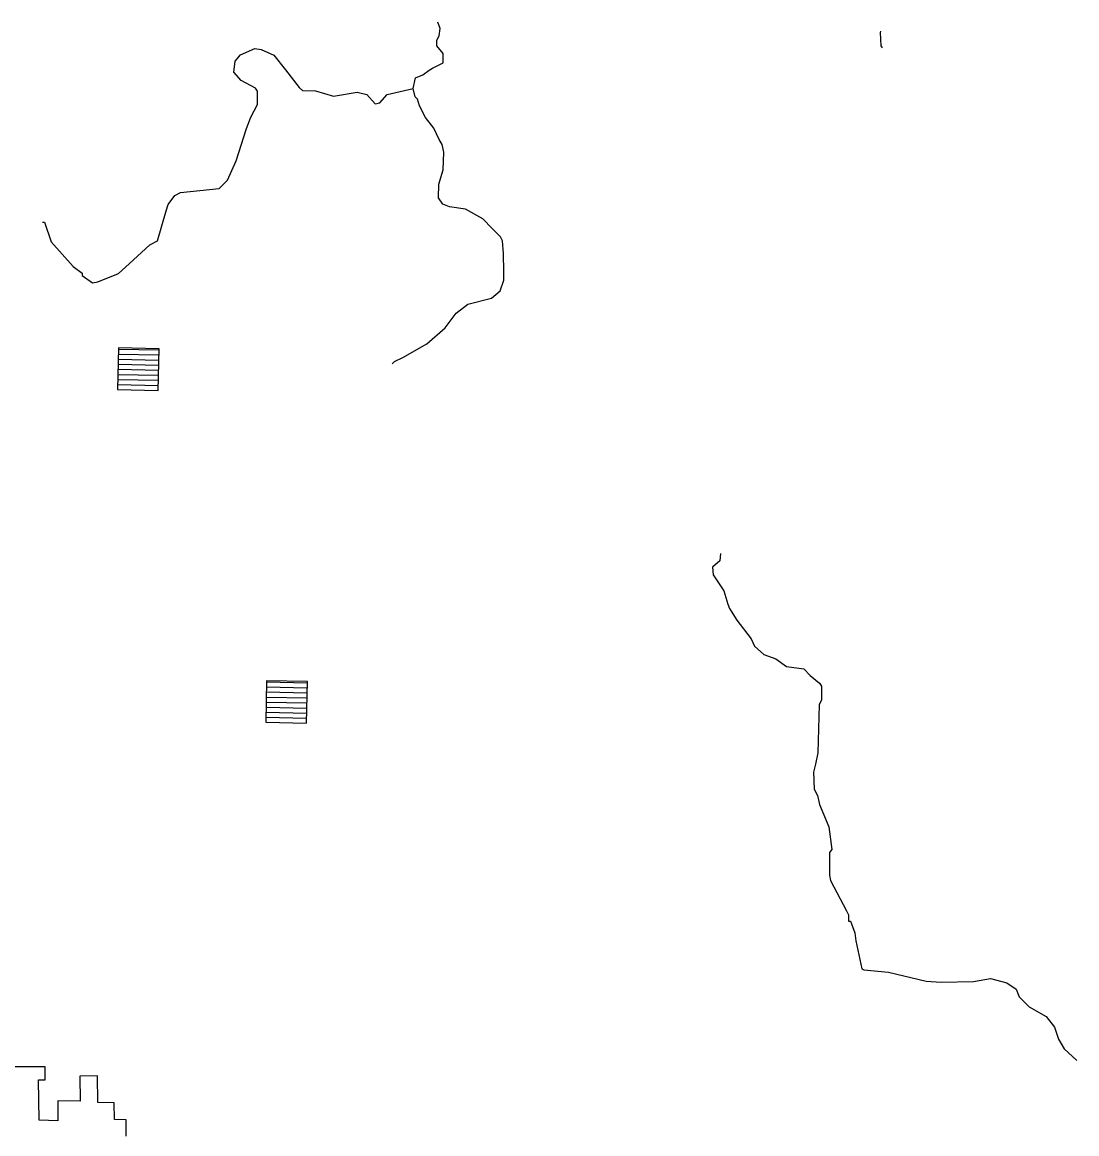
# Model space of a CAD drawing. Extents: x 331323 to 388339, y 121519 to 205315.
# Drawn here: x 371592 to 388252, y 187338 to 204894 of the extents above; entities that cross this region are included whole.
import ezdxf

# ---------------------------------------------------------------- set-up
doc = ezdxf.new("R2010")
doc.units = 0
for name, color, linetype in [('Level 21', 7, 'Continuous'), ('Level 51', 7, 'Continuous'), ('Level 57', 7, 'Continuous')]:
    doc.layers.add(name, color=color, linetype=linetype)

msp = doc.modelspace()

# ---------------------------------------------------------------- linework, layer by layer
at = {"layer": 'Level 21'}
msp.add_lwpolyline([(373235, 187302), (373235, 187558), (373048, 187563), (373046, 187824), (372784, 187830), (372779, 188253), (372503, 188245), (372505, 187855), (372154, 187858), (372152, 187543), (371861, 187552), (371851, 188188), (371956, 188190), (371956, 188393), (370716, 188396)], dxfattribs=at)
at = {"layer": 'Level 51'}
for p, q in [((373108, 199652), (373753, 199638)), ((373110, 199732), (373755, 199718)), ((373105, 199492), (373750, 199478)), ((373107, 199572), (373752, 199558)), ((373102, 199332), (373747, 199318)), ((373103, 199412), (373748, 199398)), ((373417, 199419), (373417, 199419)), ((373098, 199172), (373743, 199158)), ((373100, 199252), (373745, 199238)), ((375450, 194396), (376095, 194382)), ((375452, 194476), (376097, 194462)), ((375447, 194236), (376091, 194222)), ((375448, 194316), (376093, 194302)), ((375441, 193996), (376086, 193982)), ((375443, 194076), (376088, 194062)), ((375445, 194156), (376090, 194142)), ((375758, 194163), (375758, 194163)), ((375440, 193916), (376085, 193902))]:
    msp.add_line(p, q, dxfattribs=at)
for points in [[(373111, 199749), (373096, 199092), (373741, 199078), (373756, 199735)], [(375452, 194493), (375438, 193836), (376083, 193822), (376097, 194479)]]:
    msp.add_lwpolyline(points, close=True, dxfattribs=at)
at = {"layer": 'Level 57'}
for points in [[(377769, 203848), (377804, 204014), (377921, 204063), (378022, 204137), (378072, 204170), (378240, 204252), (378241, 204402), (378142, 204519), (378143, 204611), (378177, 204677), (378195, 204794), (378156, 204894)], [(385181, 204489), (385164, 204522), (385150, 204731), (385158, 204753)], [(371945, 201734), (372050, 201424), (372397, 201038), (372538, 200928), (372538, 200895), (372703, 200777), (372787, 200793), (373113, 200923), (373282, 201080), (373610, 201377), (373727, 201443), (373865, 201916), (373899, 202016), (374000, 202157), (374093, 202206), (374702, 202267), (374837, 202399), (374973, 202706), (375136, 203213), (375204, 203396), (375306, 203595), (375308, 203803), (375275, 203854), (375051, 203972), (374936, 204107), (374954, 204281), (375038, 204381), (375264, 204479), (375364, 204461), (375564, 204376), (375753, 204141), (375968, 203864), (376017, 203814), (376226, 203812), (376508, 203726), (376884, 203789), (377034, 203754), (377166, 203603), (377241, 203619), (377359, 203751), (377769, 203848)], [(377437, 199500), (377471, 199534), (377605, 199599), (377982, 199812), (378276, 200068), (378445, 200300), (378630, 200440), (379006, 200536), (379141, 200652), (379200, 200818), (379202, 200951), (379196, 201243), (379181, 201443), (379148, 201502), (379016, 201636), (378867, 201788), (378594, 201940), (378344, 201976), (378236, 202018), (378170, 202119), (378172, 202336), (378241, 202560), (378252, 202843), (378228, 202960), (378179, 203044), (378097, 203220), (377965, 203388), (377866, 203572), (377834, 203680), (377801, 203714), (377769, 203848)], [(371911, 201734), (371945, 201734)], [(382622, 196504), (382612, 196387), (382495, 196288), (382510, 196163), (382675, 195911), (382739, 195702), (382764, 195636), (382879, 195451), (383110, 195157), (383159, 195040), (383307, 194906), (383499, 194837), (383664, 194719), (383939, 194683), (384038, 194574), (384187, 194456), (384220, 194406), (384218, 194189), (384184, 194114), (384161, 193356), (384125, 193173), (384091, 193048), (384105, 192782), (384154, 192681), (384186, 192539), (384333, 192188), (384380, 191829), (384346, 191779), (384343, 191421), (384359, 191338), (384613, 190860), (384646, 190793), (384645, 190693)], [(384645, 190693), (384678, 190693), (384743, 190509), (384759, 190384), (384855, 189941), (384888, 189925), (385279, 189888), (385870, 189749), (386112, 189730), (386621, 189742), (386888, 189790), (387146, 189721), (387295, 189619), (387344, 189502), (387501, 189342), (387767, 189190), (387899, 189022), (387963, 188830), (388054, 188679), (388252, 188494)]]:
    msp.add_lwpolyline(points, dxfattribs=at)

doc.saveas('drawing.dxf')
